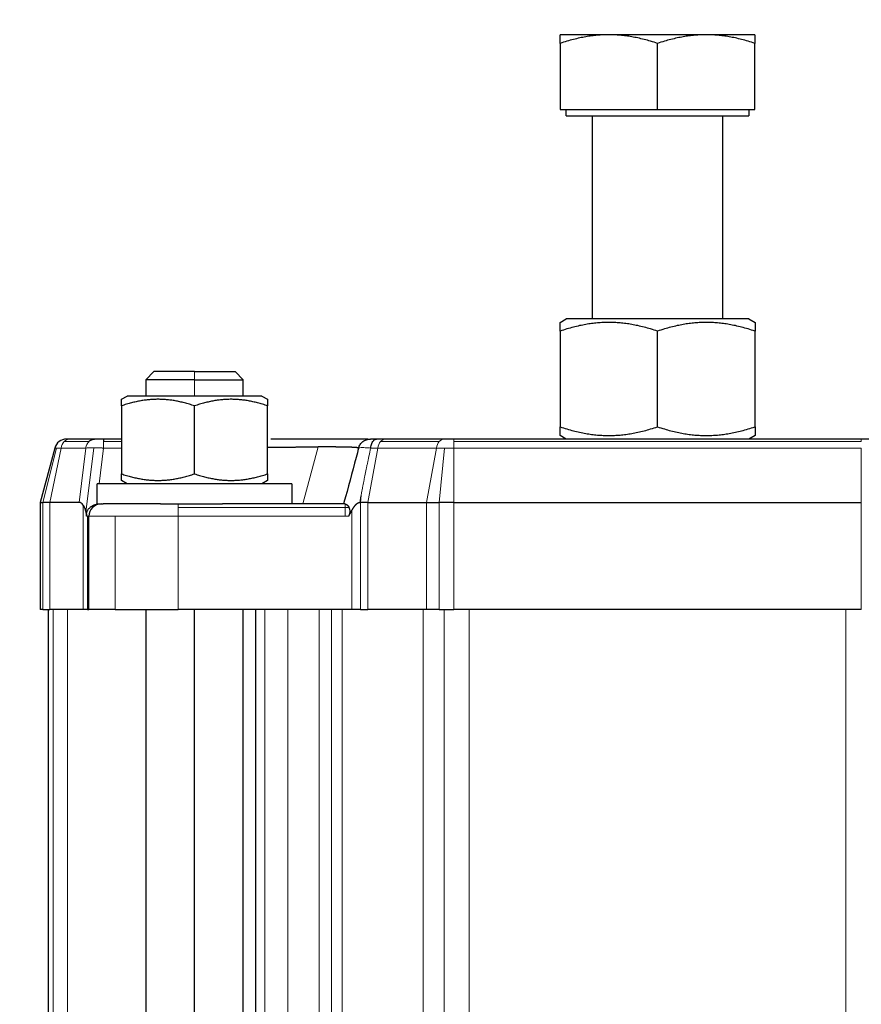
# Model space of a CAD drawing. Header units: inches. Extents: x 0 to 20790, y -12 to 14700.
# Tile 327 of 441: x 9087 to 9191, y 11954 to 12075. Entities that reach past the tile are written whole.
import ezdxf

# ---------------------------------------------------------------- set-up
doc = ezdxf.new("R2010")
doc.units = ezdxf.units.IN
doc.layers.add('1', color=7, linetype='Continuous', true_color=0xffffff)
doc.layers.add('254', color=7, linetype='Continuous', true_color=0xffffff)
doc.styles.add('latin_extended', font='simplex.shx')
doc.dimstyles.get("Standard").update_dxf_attribs({"dimtxt": 0.18, "dimasz": 0.18, "dimexe": 0.18, "dimexo": 0.0625, "dimgap": 0.09, "dimtad": 0, "dimtih": 1, "dimtoh": 1, "dimdec": 4, "dimzin": 0, "dimdsep": 46, "dimtxsty": 'Standard', "dimcen": 0.09, "dimadec": 0, "dimazin": 0, "dimtfac": 1, "dimtdec": 4, "dimtofl": 0, "dimtmove": 0, "dimatfit": 3, "dimfxl": 1, "dimtolj": 1, "dimtzin": 0, "dimarcsym": 0})

# ---------------------------------------------------------------- blocks, each defined once
blk = doc.blocks.new('_U0')
at = {"layer": '254', "color": 3, "linetype": 'Continuous', "lineweight": 13, "transparency": 16777216}
for p, q in [((8993.8, 11800.44), (8993.8, 13273.44)), ((11436.85, 10385.83), (11436.85, 13273.44)), ((9116.3, 13238.44), (11314.35, 13238.44))]:
    blk.add_line(p, q, dxfattribs=at)
at = {"layer": '254', "color": 3, "transparency": 16777216}
for points in [[(9116.3, 13258.86), (9116.3, 13218.02), (8993.8, 13238.44)], [(11314.35, 13218.02), (11314.35, 13258.86), (11436.85, 13238.44)]]:
    blk.add_solid(points, dxfattribs=at)
at = {"layer": 'Defpoints', "color": 0, "transparency": 16777216}
for p in [(11436.85, 13238.44), (8993.8, 11765.44), (11436.85, 10350.83)]:
    blk.add_point(p, dxfattribs=at)
at = {"layer": '254', "color": 2, "lineweight": 13, "transparency": 16777216, "insert": (9999.49, 13422.19), "char_height": 122.5, "attachment_point": 1, "style": 'latin_extended'}
blk.add_mtext('\\A1;2443', dxfattribs=at)

msp = doc.modelspace()

# ---------------------------------------------------------------- linework, layer by layer
at = {"layer": '1', "color": 2, "linetype": 'Continuous', "lineweight": 25}
for p, q in [((9177.798, 12073.242), (9153.798, 12073.242)), ((9153.798, 12072.168), (9153.798, 12064.042)), ((9165.798, 12064.042), (9165.798, 12072.168)), ((9177.798, 12064.042), (9177.798, 12072.168)), ((9153.798, 12064.042), (9165.798, 12064.042)), ((9154.553, 12063.242), (9154.553, 12064.042)), ((9154.553, 12063.242), (9177.043, 12063.242)), ((9157.798, 12038.242), (9157.798, 12063.242)), ((9165.798, 12064.042), (9177.798, 12064.042)), ((9173.798, 12063.242), (9173.798, 12038.242)), ((9177.043, 12064.042), (9177.043, 12063.242)), ((9153.795, 12037.807), (9154.548, 12038.242)), ((9177.048, 12038.242), (9154.548, 12038.242)), ((9177.048, 12038.242), (9177.801, 12037.807)), ((9153.795, 12036.735), (9153.795, 12024.948)), ((9165.798, 12024.948), (9165.798, 12036.735)), ((9177.801, 12024.948), (9177.801, 12036.735)), ((9103.798, 12031.742), (9102.798, 12030.742)), ((9108.798, 12031.742), (9103.798, 12031.742)), ((9108.798, 12031.742), (9113.798, 12031.742)), ((9114.798, 12030.742), (9113.798, 12031.742)), ((9102.798, 12030.742), (9102.798, 12028.742)), ((9108.798, 12030.742), (9102.798, 12030.742)), ((9108.798, 12030.742), (9114.798, 12030.742)), ((9114.798, 12028.742), (9114.798, 12030.742)), ((9099.795, 12028.336), (9100.498, 12028.742)), ((9117.098, 12028.742), (9100.498, 12028.742)), ((9117.098, 12028.742), (9117.8, 12028.336)), ((9099.795, 12027.532), (9099.795, 12019.151)), ((9108.798, 12019.151), (9108.798, 12027.532)), ((9117.8, 12019.151), (9117.8, 12027.532)), ((9093.462, 12023.442), (9093.039, 12023.442)), ((9096.503, 12023.442), (9093.462, 12023.442)), ((9099.795, 12023.442), (9097.603, 12023.442)), ((9097.603, 12023.442), (9097.603, 12023.132)), ((9132.313, 12023.442), (9131.192, 12023.442)), ((9139.535, 12023.442), (9132.313, 12023.442)), ((9140.708, 12023.442), (9139.535, 12023.442)), ((9190.887, 12023.442), (9140.708, 12023.442)), ((9154.548, 12023.442), (9153.795, 12023.876)), ((9177.801, 12023.876), (9177.048, 12023.442)), ((9192.06, 12023.442), (9190.887, 12023.442)), ((9091.59, 12022.33), (9089.798, 12015.642)), ((9100.498, 12017.942), (9099.795, 12018.347)), ((9117.8, 12018.347), (9117.098, 12017.942)), ((9120.798, 12017.942), (9096.798, 12017.942)), ((9096.798, 12015.442), (9096.798, 12017.942)), ((9120.798, 12017.942), (9120.798, 12015.442)), ((9089.798, 12015.642), (9090.108, 12015.642)), ((9089.798, 12015.642), (9089.798, 12002.442)), ((9091.001, 12015.642), (9090.108, 12015.642)), ((9094.579, 12015.642), (9091.001, 12015.642)), ((9129.145, 12015.642), (9129.222, 12015.642)), ((9130.152, 12015.642), (9129.222, 12015.642)), ((9130.152, 12015.642), (9137.374, 12015.642)), ((9137.374, 12015.642), (9138.924, 12015.642)), ((9140.708, 12015.642), (9138.924, 12015.642)), ((9140.708, 12015.642), (9190.887, 12015.642)), ((9096.798, 12015.442), (9097.555, 12015.442)), ((9104.603, 12015.442), (9097.555, 12015.442)), ((9104.603, 12015.442), (9112.226, 12015.442)), ((9127.339, 12015.442), (9112.226, 12015.442)), ((9095.798, 12002.442), (9095.798, 12013.942)), ((9090.108, 12002.442), (9089.798, 12002.442)), ((9090.108, 12002.442), (9091.001, 12002.442)), ((9090.798, 12002.442), (9090.798, 11875.442)), ((9095.076, 12002.442), (9091.001, 12002.442)), ((9095.611, 12002.442), (9095.076, 12002.442)), ((9095.611, 12002.442), (9095.798, 12002.442)), ((9099.02, 12002.442), (9095.798, 12002.442)), ((9099.02, 12002.442), (9106.798, 12002.442)), ((9102.798, 12002.44), (9102.798, 11875.443)), ((9128.152, 12002.442), (9106.798, 12002.442)), ((9108.798, 11875.443), (9108.798, 12002.44)), ((9114.798, 11875.443), (9114.798, 12002.44)), ((9116.298, 12002.442), (9116.298, 11875.442)), ((9129.222, 12002.442), (9128.152, 12002.442)), ((9129.222, 12002.442), (9130.152, 12002.442)), ((9137.374, 12002.442), (9130.152, 12002.442)), ((9138.924, 12002.442), (9137.374, 12002.442)), ((9138.924, 12002.442), (9140.708, 12002.442)), ((9190.887, 12002.442), (9140.708, 12002.442))]:
    msp.add_line(p, q, dxfattribs=at)
at = {"layer": '1', "color": 110, "linetype": 'Continuous', "lineweight": 13}
for p, q in [((9108.798, 12031.742), (9108.798, 12030.742)), ((9108.798, 12028.742), (9108.798, 12030.742)), ((9092.769, 12023.132), (9095.81, 12023.132)), ((9097.603, 12023.132), (9099.795, 12023.132)), ((9131.704, 12023.132), (9138.926, 12023.132)), ((9140.708, 12023.442), (9140.708, 12023.132)), ((9140.708, 12023.132), (9190.887, 12023.132)), ((9140.708, 12022.33), (9140.708, 12023.132)), ((9190.887, 12023.132), (9190.887, 12023.442)), ((9090.108, 12015.642), (9091.789, 12022.33)), ((9092.362, 12022.33), (9091.001, 12015.642)), ((9091.789, 12022.33), (9091.59, 12022.33)), ((9091.789, 12022.33), (9092.362, 12022.33)), ((9092.362, 12022.33), (9095.403, 12022.33)), ((9095.403, 12022.33), (9094.579, 12015.642)), ((9096.397, 12022.366), (9095.419, 12014.431)), ((9097.063, 12017.942), (9097.603, 12022.33)), ((9097.603, 12022.33), (9099.795, 12022.33)), ((9124.014, 12022.473), (9122.13, 12015.442)), ((9131.347, 12022.33), (9130.152, 12015.642)), ((9130.486, 12022.33), (9131.347, 12022.33)), ((9131.347, 12022.33), (9138.569, 12022.33)), ((9138.569, 12022.33), (9137.374, 12015.642)), ((9139.563, 12022.33), (9138.569, 12022.33)), ((9138.924, 12015.642), (9139.563, 12022.33)), ((9139.563, 12022.33), (9140.708, 12022.33)), ((9140.708, 12022.33), (9190.887, 12022.33)), ((9140.708, 12022.33), (9140.708, 12015.642)), ((9190.887, 12022.33), (9190.887, 12015.642)), ((9090.108, 12015.642), (9090.108, 12002.442)), ((9091.001, 12002.442), (9091.001, 12015.642)), ((9096.751, 12015.414), (9096.798, 12015.793)), ((9129.222, 12015.642), (9129.306, 12016.518)), ((9129.222, 12015.642), (9129.222, 12002.442)), ((9130.152, 12002.442), (9130.152, 12015.642)), ((9137.374, 12015.642), (9137.374, 12002.442)), ((9138.924, 12015.642), (9138.924, 12002.442)), ((9140.708, 12002.442), (9140.708, 12015.642)), ((9190.887, 12015.642), (9190.887, 12002.442)), ((9095.076, 12002.442), (9095.076, 12015.304)), ((9106.798, 12015.442), (9106.798, 12015.002)), ((9106.798, 12015.002), (9127.338, 12015.002)), ((9106.798, 12015.002), (9106.798, 12013.942)), ((9127.338, 12015.002), (9127.338, 12015.442)), ((9127.833, 12015.002), (9127.338, 12015.002)), ((9127.338, 12015.002), (9127.338, 12013.942)), ((9128.152, 12014.613), (9128.152, 12002.442)), ((9095.52, 12013.942), (9095.611, 12013.942)), ((9095.798, 12013.942), (9095.611, 12013.942)), ((9095.611, 12013.942), (9095.611, 12002.442)), ((9095.798, 12013.942), (9099.02, 12013.942)), ((9099.02, 12013.942), (9099.02, 12002.442)), ((9106.798, 12013.942), (9099.02, 12013.942)), ((9106.798, 12013.942), (9127.338, 12013.942)), ((9106.798, 12002.442), (9106.798, 12013.942)), ((9127.338, 12013.942), (9127.795, 12013.942)), ((9091.407, 11875.442), (9091.407, 12002.442)), ((9093.141, 12002.442), (9093.141, 11875.442)), ((9117.469, 11875.442), (9117.469, 12002.442)), ((9120.298, 12002.442), (9120.298, 11875.442)), ((9124.141, 12002.442), (9124.141, 11875.442)), ((9125.672, 11875.442), (9125.672, 12002.442)), ((9126.969, 11875.442), (9126.969, 12002.442)), ((9136.955, 12002.442), (9136.955, 11875.442)), ((9139.55, 11875.442), (9139.55, 12002.442)), ((9142.611, 12002.442), (9142.611, 11875.442)), ((9188.984, 12002.442), (9188.984, 11875.442))]:
    msp.add_line(p, q, dxfattribs=at)
at = {"layer": '1', "color": 2, "linetype": 'Continuous', "lineweight": 25}
for centre, start, end in [((9093.039, 12021.942), 127.5, 165), ((9093.039, 12021.942), 90, 127.5), ((9097.298, 12013.942), 135, 180), ((9097.298, 12013.942), 90, 135)]:
    msp.add_arc(centre, 1.5, start, end, dxfattribs=at)
at = {"layer": '1', "color": 110, "linetype": 'Continuous', "lineweight": 13}
for centre, major_axis, ratio, start_param, end_param in [((9093.462, 12021.942), (0, 1.5), 0.7592566, 0.6544985, 1.3089969), ((9093.462, 12021.942), (0, 1.5), 0.7592566, 0, 0.6544985), ((9132.313, 12021.942), (0, -1.5), 0.6667949, 3.7960911, 4.4505896), ((9132.313, 12021.942), (0, 1.5), 0.6667949, 0, 0.6544985), ((9139.535, 12021.942), (0, -1.5), 0.6667949, 3.7960911, 4.4505896), ((9139.535, 12021.942), (0, -1.5), 0.6667949, 3.1415927, 3.7960911)]:
    msp.add_ellipse(centre, major_axis=major_axis, ratio=ratio, start_param=start_param, end_param=end_param, dxfattribs=at)
at = {"layer": '1', "color": 2, "linetype": 'Continuous', "lineweight": 25}
msp.add_ellipse((9095.446, 12004.05), major_axis=(-0.893, 11.59), ratio=0.1686542, start_param=6.0281426, end_param=6.2701939, dxfattribs=at)
for points, weights, degree in [([(9153.798, 12072.168), (9153.798, 12073.241), (9153.798, 12073.241)], [1, 1.03800672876, 1.00004047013], 2), ([(9165.798, 12072.168), (9159.798, 12074.167), (9153.798, 12072.168)], [1, 1.15455095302, 1], 2), ([(9177.798, 12072.168), (9171.798, 12074.167), (9165.798, 12072.168)], [1, 1.15455095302, 1], 2), ([(9153.795, 12036.735), (9153.795, 12037.807), (9153.795, 12037.807)], [1, 1.07730745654, 1.07735024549], 2), ([(9165.798, 12036.735), (9159.796, 12038.735), (9153.795, 12036.735)], [1, 1.15470053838, 1], 2), ([(9177.801, 12036.735), (9171.799, 12038.735), (9165.798, 12036.735)], [1, 1.15470053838, 1], 2), ([(9177.801, 12037.807), (9177.801, 12036.735)], [1.07735026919, 1], 1), ([(9099.795, 12027.532), (9099.795, 12028.336), (9099.795, 12028.336)], [1, 1.07729320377, 1.07735022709], 2), ([(9108.798, 12027.532), (9104.297, 12029.032), (9099.795, 12027.532)], [1, 1.15470053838, 1], 2), ([(9117.8, 12027.532), (9113.299, 12029.032), (9108.798, 12027.532)], [1, 1.15470053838, 1], 2), ([(9117.8, 12028.336), (9117.8, 12027.532)], [1.07735026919, 1], 1), ([(9153.795, 12024.948), (9159.796, 12022.948), (9165.798, 12024.948)], [1, 1.15470053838, 1], 2), ([(9153.795, 12023.876), (9153.795, 12024.948)], [1.07735026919, 1], 1), ([(9165.798, 12024.948), (9171.799, 12022.948), (9177.801, 12024.948)], [1, 1.15470053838, 1], 2), ([(9177.801, 12024.948), (9177.801, 12023.877), (9177.801, 12023.877)], [1, 1.07730745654, 1.07735024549], 2), ([(9099.795, 12019.151), (9104.297, 12017.651), (9108.798, 12019.151)], [1, 1.15470053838, 1], 2), ([(9099.795, 12018.347), (9099.795, 12019.151)], [1.07735026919, 1], 1), ([(9108.798, 12019.151), (9113.299, 12017.651), (9117.8, 12019.151)], [1, 1.15470053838, 1], 2), ([(9117.8, 12019.151), (9117.8, 12018.347), (9117.8, 12018.347)], [1, 1.07729320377, 1.07735022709], 2)]:
    msp.add_rational_spline(points, weights, degree=degree, dxfattribs=at)
for points, degree in [([(9177.798, 12073.242), (9177.798, 12072.168)], 1), ([(9130.486, 12022.33), (9130.514, 12022.541), (9130.614, 12022.937), (9130.873, 12023.345), (9131.086, 12023.442), (9131.192, 12023.442)], 3)]:
    msp.add_open_spline(points, degree=degree, dxfattribs=at)
at = {"layer": '1', "color": 110, "linetype": 'Continuous', "lineweight": 13}
for points, knots in [([(9095.81, 12023.132), (9095.761, 12023.082), (9095.715, 12023.027), (9095.63, 12022.907), (9095.591, 12022.843), (9095.487, 12022.639), (9095.435, 12022.488), (9095.403, 12022.33)], [0, 0, 0, 0, 0.25, 0.25, 0.5, 0.5, 1, 1, 1, 1]), ([(9097.603, 12023.132), (9097.603, 12023.082), (9097.603, 12023.027), (9097.603, 12022.907), (9097.603, 12022.843), (9097.603, 12022.707), (9097.603, 12022.635), (9097.603, 12022.486), (9097.603, 12022.409), (9097.603, 12022.33)], [0, 0, 0, 0, 0.25, 0.25, 0.5, 0.5, 0.75, 0.75, 1, 1, 1, 1]), ([(9095.403, 12022.33), (9095.605, 12022.347), (9095.928, 12022.363), (9096.296, 12022.366), (9096.397, 12022.366)], [0, 0, 0, 0, 0.7321395, 1, 1, 1, 1]), ([(9097.603, 12022.33), (9097.594, 12022.33), (9097.576, 12022.331), (9097.548, 12022.333), (9097.521, 12022.334), (9097.494, 12022.336), (9097.466, 12022.337), (9097.439, 12022.339), (9097.412, 12022.34), (9097.384, 12022.341), (9097.357, 12022.343), (9097.33, 12022.344), (9097.303, 12022.345), (9097.276, 12022.346), (9097.249, 12022.347), (9097.222, 12022.348), (9097.195, 12022.35), (9097.168, 12022.351), (9097.141, 12022.352), (9097.114, 12022.353), (9097.087, 12022.354), (9097.061, 12022.354), (9097.034, 12022.355), (9097.008, 12022.356), (9096.981, 12022.357), (9096.955, 12022.358), (9096.929, 12022.358), (9096.902, 12022.359), (9096.876, 12022.36), (9096.85, 12022.36), (9096.824, 12022.361), (9096.798, 12022.362), (9096.772, 12022.362), (9096.747, 12022.363), (9096.721, 12022.363), (9096.695, 12022.363), (9096.67, 12022.364), (9096.645, 12022.364), (9096.619, 12022.365), (9096.594, 12022.365), (9096.569, 12022.365), (9096.544, 12022.365), (9096.519, 12022.365), (9096.494, 12022.366), (9096.47, 12022.366), (9096.445, 12022.366), (9096.421, 12022.366), (9096.405, 12022.366), (9096.397, 12022.366)], [0, 0, 0, 0, 0.0220761, 0.0441367, 0.0661819, 0.0882116, 0.1102259, 0.1322249, 0.1542085, 0.1761769, 0.19813, 0.2200679, 0.2419906, 0.2638981, 0.2857906, 0.3076679, 0.3295303, 0.3513776, 0.3732099, 0.3950274, 0.4168299, 0.4386175, 0.4603904, 0.4821484, 0.5038917, 0.5256203, 0.5473342, 0.5690335, 0.5907181, 0.6123882, 0.6340437, 0.6556848, 0.6773113, 0.6989235, 0.7205213, 0.7421047, 0.7636738, 0.7852286, 0.8067692, 0.8282956, 0.8498078, 0.8713059, 0.89279, 0.9142599, 0.9357159, 0.9571578, 0.9785859, 1, 1, 1, 1]), ([(9129, 12022.33), (9129.006, 12022.352), (9129.1, 12022.382), (9129.349, 12022.388), (9129.677, 12022.384), (9130.002, 12022.368), (9130.388, 12022.338), (9130.486, 12022.33)], [0, 0, 0, 0, 0.3, 0.545, 0.545, 0.888, 1, 1, 1, 1]), ([(9130.486, 12022.33), (9130.47, 12022.256), (9130.438, 12022.109), (9130.391, 12021.889), (9130.344, 12021.671), (9130.298, 12021.454), (9130.252, 12021.239), (9130.207, 12021.025), (9130.162, 12020.813), (9130.118, 12020.602), (9130.074, 12020.392), (9130.031, 12020.184), (9129.988, 12019.978), (9129.946, 12019.773), (9129.905, 12019.57), (9129.863, 12019.368), (9129.823, 12019.167), (9129.782, 12018.969), (9129.743, 12018.771), (9129.704, 12018.575), (9129.665, 12018.381), (9129.627, 12018.188), (9129.589, 12017.996), (9129.552, 12017.806), (9129.515, 12017.618), (9129.479, 12017.431), (9129.444, 12017.245), (9129.408, 12017.061), (9129.374, 12016.879), (9129.34, 12016.698), (9129.317, 12016.578), (9129.306, 12016.518)], [0, 0, 0, 0, 0.0380736, 0.0758909, 0.1134519, 0.1507565, 0.1878048, 0.2245966, 0.2611321, 0.2974111, 0.3334336, 0.3691997, 0.4047092, 0.4399623, 0.4749588, 0.5096987, 0.5441821, 0.5784088, 0.612379, 0.6460925, 0.6795494, 0.7127497, 0.7456932, 0.7783801, 0.8108103, 0.8429837, 0.8749005, 0.9065605, 0.9379638, 0.9691103, 1, 1, 1, 1]), ([(9129.306, 12016.518), (9129.297, 12016.468), (9129.278, 12016.37), (9129.251, 12016.222), (9129.224, 12016.076), (9129.198, 12015.93), (9129.171, 12015.786), (9129.154, 12015.689), (9129.145, 12015.642)], [0, 0, 0, 0, 0.1693139, 0.337569, 0.5047653, 0.6709026, 0.8359808, 1, 1, 1, 1])]:
    msp.add_open_spline(points, degree=3, knots=knots, dxfattribs=at)
at = {"layer": '1', "color": 2, "linetype": 'Continuous', "lineweight": 25}
for points, knots in [([(9095.81, 12023.132), (9095.859, 12023.181), (9095.912, 12023.226), (9096.021, 12023.303), (9096.078, 12023.336), (9096.196, 12023.388), (9096.256, 12023.408), (9096.379, 12023.435), (9096.441, 12023.442), (9096.503, 12023.442)], [0, 0, 0, 0, 0.25, 0.25, 0.5, 0.5, 0.75, 0.75, 1, 1, 1, 1]), ([(9097.603, 12023.442), (9097.493, 12023.442), (9097.229, 12023.442), (9096.839, 12023.442), (9096.603, 12023.442), (9096.503, 12023.442)], [0, 0, 0, 0, 0.2641792, 0.6340302, 1, 1, 1, 1]), ([(9130.125, 12023.442), (9130.104, 12023.442), (9129.676, 12023.442), (9128.028, 12023.442), (9124.39, 12023.442), (9120.838, 12023.442), (9119.034, 12023.442), (9118.178, 12023.442)], [0, 0, 0, 0, 0.0175773, 0.3452029, 0.6962303, 0.8600431, 1, 1, 1, 1]), ([(9129, 12022.33), (9129.021, 12022.409), (9129.049, 12022.486), (9129.116, 12022.635), (9129.156, 12022.707), (9129.247, 12022.843), (9129.298, 12022.907), (9129.41, 12023.027), (9129.471, 12023.082), (9129.536, 12023.132)], [0, 0, 0, 0, 0.25, 0.25, 0.5, 0.5, 0.75, 0.75, 1, 1, 1, 1]), ([(9129.536, 12023.132), (9129.601, 12023.181), (9129.67, 12023.226), (9129.814, 12023.303), (9129.889, 12023.336), (9130.044, 12023.388), (9130.124, 12023.408), (9130.285, 12023.435), (9130.367, 12023.442), (9130.449, 12023.442)], [0, 0, 0, 0, 0.25, 0.25, 0.5, 0.5, 0.75, 0.75, 1, 1, 1, 1]), ([(9131.192, 12023.442), (9131.142, 12023.442), (9131.093, 12023.442), (9130.904, 12023.442), (9130.781, 12023.442), (9130.615, 12023.442), (9130.56, 12023.442), (9130.493, 12023.442), (9130.473, 12023.442), (9130.453, 12023.442), (9130.449, 12023.442), (9130.449, 12023.442)], [0, 0, 0, 0, 0.1127709, 0.1127709, 0.4581317, 0.4581317, 0.704818, 0.704818, 0.8810225, 0.8810225, 1, 1, 1, 1]), ([(9117.817, 12022.429), (9117.832, 12022.429), (9117.867, 12022.43), (9117.921, 12022.43), (9117.979, 12022.431), (9118.037, 12022.432), (9118.094, 12022.433), (9118.152, 12022.433), (9118.209, 12022.434), (9118.267, 12022.435), (9118.324, 12022.435), (9118.404, 12022.436), (9118.507, 12022.437), (9118.632, 12022.439), (9118.756, 12022.44), (9118.881, 12022.442), (9119.004, 12022.443), (9119.127, 12022.444), (9119.25, 12022.445), (9119.372, 12022.447), (9119.493, 12022.448), (9119.614, 12022.449), (9119.734, 12022.45), (9119.854, 12022.451), (9119.973, 12022.452), (9120.092, 12022.453), (9120.21, 12022.454), (9120.327, 12022.455), (9120.444, 12022.456), (9120.56, 12022.457), (9120.675, 12022.458), (9120.79, 12022.459), (9120.904, 12022.46), (9121.018, 12022.461), (9121.131, 12022.462), (9121.243, 12022.462), (9121.355, 12022.463), (9121.466, 12022.464), (9121.576, 12022.465), (9121.686, 12022.465), (9121.795, 12022.466), (9121.903, 12022.466), (9122.011, 12022.467), (9122.118, 12022.468), (9122.224, 12022.468), (9122.33, 12022.469), (9122.435, 12022.469), (9122.539, 12022.47), (9122.643, 12022.47), (9122.745, 12022.47), (9122.847, 12022.471), (9122.949, 12022.471), (9123.049, 12022.472), (9123.149, 12022.472), (9123.248, 12022.472), (9123.347, 12022.472), (9123.444, 12022.473), (9123.541, 12022.473), (9123.638, 12022.473), (9123.733, 12022.473), (9123.828, 12022.473), (9123.921, 12022.473), (9123.983, 12022.473), (9124.014, 12022.473)], [0, 0, 0, 0, 0.0065727, 0.0149446, 0.0233082, 0.0316638, 0.0400113, 0.0483506, 0.0566819, 0.0650051, 0.0733202, 0.0816273, 0.0999757, 0.118308, 0.1366243, 0.1549248, 0.1732096, 0.1914789, 0.2097329, 0.2279716, 0.2461952, 0.2644039, 0.2825978, 0.3007772, 0.318942, 0.3370925, 0.3552288, 0.3733511, 0.3914596, 0.4095543, 0.4276354, 0.4457032, 0.4637577, 0.481799, 0.4998275, 0.5178431, 0.5358461, 0.5538366, 0.5718147, 0.5897807, 0.6077347, 0.6256768, 0.6436072, 0.661526, 0.6794335, 0.6973297, 0.7152148, 0.733089, 0.7509525, 0.7688053, 0.7866477, 0.8044798, 0.8223018, 0.8401139, 0.8579161, 0.8757086, 0.8934917, 0.9112655, 0.9290301, 0.9467856, 0.9645324, 0.9822705, 1, 1, 1, 1]), ([(9117.817, 12022.429), (9118.568, 12022.439), (9120.197, 12022.456), (9122.273, 12022.47), (9123.524, 12022.473), (9124.014, 12022.473)], [0, 0, 0, 0, 0.3213964, 0.7172457, 1, 1, 1, 1]), ([(9129, 12022.33), (9129, 12022.33), (9129, 12022.331), (9129, 12022.332), (9129, 12022.334), (9128.999, 12022.335), (9128.999, 12022.336), (9128.998, 12022.338), (9128.996, 12022.339), (9128.995, 12022.34), (9128.993, 12022.341), (9128.991, 12022.343), (9128.989, 12022.344), (9128.986, 12022.345), (9128.984, 12022.346), (9128.981, 12022.348), (9128.977, 12022.349), (9128.974, 12022.35), (9128.97, 12022.351), (9128.966, 12022.353), (9128.962, 12022.354), (9128.958, 12022.355), (9128.953, 12022.356), (9128.948, 12022.357), (9128.943, 12022.358), (9128.938, 12022.36), (9128.932, 12022.361), (9128.926, 12022.362), (9128.92, 12022.363), (9128.914, 12022.364), (9128.907, 12022.365), (9128.9, 12022.366), (9128.893, 12022.368), (9128.886, 12022.369), (9128.879, 12022.37), (9128.871, 12022.371), (9128.863, 12022.372), (9128.855, 12022.373), (9128.846, 12022.374), (9128.838, 12022.375), (9128.829, 12022.376), (9128.82, 12022.377), (9128.81, 12022.379), (9128.801, 12022.38), (9128.791, 12022.381), (9128.781, 12022.382), (9128.771, 12022.383), (9128.76, 12022.384), (9128.75, 12022.385), (9128.739, 12022.386), (9128.728, 12022.387), (9128.716, 12022.388), (9128.705, 12022.389), (9128.693, 12022.39), (9128.681, 12022.391), (9128.669, 12022.392), (9128.656, 12022.393), (9128.644, 12022.394), (9128.631, 12022.395), (9128.618, 12022.396), (9128.605, 12022.397), (9128.591, 12022.398), (9128.577, 12022.399), (9128.563, 12022.4), (9128.549, 12022.401), (9128.535, 12022.401), (9128.52, 12022.402), (9128.506, 12022.403), (9128.491, 12022.404), (9128.475, 12022.405), (9128.46, 12022.406), (9128.444, 12022.407), (9128.429, 12022.408), (9128.413, 12022.409), (9128.396, 12022.41), (9128.38, 12022.411), (9128.363, 12022.411), (9128.346, 12022.412), (9128.329, 12022.413), (9128.312, 12022.414), (9128.295, 12022.415), (9128.277, 12022.416), (9128.259, 12022.417), (9128.241, 12022.417), (9128.223, 12022.418), (9128.204, 12022.419), (9128.186, 12022.42), (9128.167, 12022.421), (9128.148, 12022.421), (9128.129, 12022.422), (9128.109, 12022.423), (9128.09, 12022.424), (9128.07, 12022.425), (9128.05, 12022.425), (9128.03, 12022.426), (9128.009, 12022.427), (9127.989, 12022.428), (9127.968, 12022.428), (9127.947, 12022.429), (9127.926, 12022.43), (9127.904, 12022.43), (9127.883, 12022.431), (9127.861, 12022.432), (9127.839, 12022.433), (9127.817, 12022.433), (9127.795, 12022.434), (9127.772, 12022.435), (9127.75, 12022.435), (9127.718, 12022.436), (9127.676, 12022.437), (9127.624, 12022.439), (9127.571, 12022.44), (9127.517, 12022.442), (9127.462, 12022.443), (9127.406, 12022.444), (9127.35, 12022.445), (9127.292, 12022.447), (9127.233, 12022.448), (9127.174, 12022.449), (9127.114, 12022.45), (9127.052, 12022.451), (9126.99, 12022.452), (9126.927, 12022.453), (9126.863, 12022.454), (9126.798, 12022.455), (9126.733, 12022.456), (9126.666, 12022.457), (9126.599, 12022.458), (9126.53, 12022.459), (9126.461, 12022.46), (9126.391, 12022.461), (9126.32, 12022.462), (9126.249, 12022.462), (9126.176, 12022.463), (9126.103, 12022.464), (9126.029, 12022.465), (9125.954, 12022.465), (9125.878, 12022.466), (9125.801, 12022.466), (9125.724, 12022.467), (9125.645, 12022.468), (9125.566, 12022.468), (9125.487, 12022.469), (9125.406, 12022.469), (9125.325, 12022.47), (9125.242, 12022.47), (9125.16, 12022.47), (9125.076, 12022.471), (9124.991, 12022.471), (9124.906, 12022.472), (9124.82, 12022.472), (9124.734, 12022.472), (9124.646, 12022.472), (9124.558, 12022.473), (9124.469, 12022.473), (9124.38, 12022.473), (9124.29, 12022.473), (9124.199, 12022.473), (9124.107, 12022.473), (9124.045, 12022.473), (9124.014, 12022.473)], [0, 0, 0, 0, 0.0049737, 0.0099425, 0.0149062, 0.019865, 0.0248188, 0.0297676, 0.0347115, 0.0396503, 0.0445843, 0.0495132, 0.0544372, 0.0593563, 0.0642705, 0.0691797, 0.074084, 0.0789833, 0.0838778, 0.0887673, 0.093652, 0.0985317, 0.1034065, 0.1082765, 0.1131416, 0.1180018, 0.1228571, 0.1277076, 0.1325532, 0.137394, 0.1422299, 0.147061, 0.1518873, 0.1567087, 0.1615253, 0.1663371, 0.171144, 0.1759462, 0.1807436, 0.1855362, 0.190324, 0.195107, 0.1998852, 0.2046587, 0.2094274, 0.2141913, 0.2189505, 0.223705, 0.2284547, 0.2331997, 0.23794, 0.2426755, 0.2474063, 0.2521325, 0.2568539, 0.2615706, 0.2662827, 0.27099, 0.2756927, 0.2803907, 0.2850841, 0.2897728, 0.2944568, 0.2991362, 0.303811, 0.3084811, 0.3131466, 0.3178075, 0.3224638, 0.3271155, 0.3317626, 0.3364051, 0.341043, 0.3456763, 0.3503051, 0.3549292, 0.3595489, 0.364164, 0.3687745, 0.3733805, 0.377982, 0.3825789, 0.3871713, 0.3917593, 0.3963427, 0.4009216, 0.405496, 0.4100659, 0.4146314, 0.4191924, 0.4237489, 0.428301, 0.4328486, 0.4373918, 0.4419306, 0.4464649, 0.4509948, 0.4555203, 0.4600414, 0.4645581, 0.4690704, 0.4735783, 0.4780818, 0.482581, 0.4870758, 0.4915662, 0.4960523, 0.5005341, 0.5050115, 0.5149012, 0.5247821, 0.5346545, 0.5445183, 0.5543737, 0.5642207, 0.5740594, 0.5838899, 0.5937123, 0.6035266, 0.6133329, 0.6231314, 0.632922, 0.6427049, 0.6524802, 0.6622479, 0.6720081, 0.681761, 0.6915065, 0.7012447, 0.7109758, 0.7206999, 0.730417, 0.7401271, 0.7498304, 0.759527, 0.769217, 0.7789004, 0.7885772, 0.7982477, 0.8079119, 0.8175698, 0.8272216, 0.8368674, 0.8465071, 0.856141, 0.865769, 0.8753913, 0.885008, 0.8946192, 0.9042248, 0.9138251, 0.9234201, 0.9330099, 0.9425946, 0.9521742, 0.9617489, 0.9713188, 0.9808838, 0.9904442, 1, 1, 1, 1]), ([(9129, 12022.33), (9128.897, 12021.945), (9128.296, 12019.701), (9127.68, 12017.405), (9127.169, 12015.498), (9127.154, 12015.442)], [0, 0, 0, 0, 0.1672768, 0.9752711, 1, 1, 1, 1]), ([(9128.741, 12015.442), (9128.745, 12015.446), (9128.754, 12015.453), (9128.767, 12015.465), (9128.78, 12015.476), (9128.792, 12015.487), (9128.805, 12015.497), (9128.818, 12015.508), (9128.831, 12015.517), (9128.843, 12015.527), (9128.856, 12015.536), (9128.869, 12015.544), (9128.881, 12015.553), (9128.894, 12015.56), (9128.906, 12015.568), (9128.919, 12015.575), (9128.931, 12015.582), (9128.943, 12015.588), (9128.955, 12015.594), (9128.968, 12015.6), (9128.98, 12015.606), (9128.992, 12015.61), (9129.004, 12015.615), (9129.016, 12015.619), (9129.028, 12015.623), (9129.04, 12015.627), (9129.052, 12015.63), (9129.064, 12015.633), (9129.076, 12015.635), (9129.087, 12015.637), (9129.099, 12015.639), (9129.111, 12015.64), (9129.122, 12015.641), (9129.134, 12015.641), (9129.142, 12015.642), (9129.145, 12015.642)], [0, 0, 0, 0, 0.0375012, 0.074433, 0.1108033, 0.1466205, 0.1818933, 0.2166309, 0.2508429, 0.2845392, 0.3177304, 0.3504276, 0.3826421, 0.4143862, 0.4456723, 0.4765137, 0.5069241, 0.5369178, 0.5665099, 0.5957159, 0.6245521, 0.6530353, 0.6811831, 0.7090136, 0.7365456, 0.7637984, 0.7907922, 0.8175476, 0.8440857, 0.8704282, 0.8965975, 0.922616, 0.9485069, 0.9742937, 1, 1, 1, 1]), ([(9095.076, 12015.304), (9095.078, 12015.3), (9095.084, 12015.293), (9095.092, 12015.281), (9095.1, 12015.27), (9095.108, 12015.257), (9095.116, 12015.245), (9095.125, 12015.232), (9095.133, 12015.219), (9095.141, 12015.206), (9095.149, 12015.192), (9095.157, 12015.178), (9095.165, 12015.163), (9095.172, 12015.148), (9095.18, 12015.133), (9095.188, 12015.117), (9095.196, 12015.101), (9095.204, 12015.085), (9095.211, 12015.068), (9095.219, 12015.051), (9095.227, 12015.034), (9095.234, 12015.016), (9095.242, 12014.998), (9095.249, 12014.98), (9095.257, 12014.961), (9095.264, 12014.942), (9095.272, 12014.922), (9095.279, 12014.902), (9095.286, 12014.882), (9095.294, 12014.861), (9095.301, 12014.841), (9095.308, 12014.819), (9095.315, 12014.798), (9095.323, 12014.776), (9095.33, 12014.753), (9095.337, 12014.731), (9095.344, 12014.708), (9095.351, 12014.684), (9095.358, 12014.661), (9095.365, 12014.636), (9095.372, 12014.612), (9095.379, 12014.587), (9095.385, 12014.562), (9095.392, 12014.537), (9095.399, 12014.511), (9095.406, 12014.485), (9095.412, 12014.458), (9095.417, 12014.44), (9095.419, 12014.431)], [0, 0, 0, 0, 0.0157699, 0.0317697, 0.0480029, 0.0644729, 0.0811831, 0.0981367, 0.1153365, 0.1327856, 0.1504867, 0.1684425, 0.1866554, 0.205128, 0.2238625, 0.2428612, 0.2621262, 0.2816596, 0.3014634, 0.3215395, 0.3418896, 0.3625156, 0.3834191, 0.4046017, 0.4260649, 0.4478103, 0.4698393, 0.4921533, 0.5147535, 0.5376413, 0.5608178, 0.5842843, 0.6080419, 0.6320918, 0.6564348, 0.6810722, 0.7060048, 0.7312336, 0.7567595, 0.7825835, 0.8087063, 0.8351288, 0.8618517, 0.888876, 0.9162022, 0.9438312, 0.9717635, 1, 1, 1, 1]), ([(9095.419, 12014.431), (9095.425, 12014.407), (9095.43, 12014.382), (9095.468, 12014.222), (9095.495, 12014.083), (9095.52, 12013.942)], [0, 0, 0, 0, 0.1530208, 0.1530208, 1, 1, 1, 1]), ([(9095.52, 12013.942), (9095.519, 12013.948), (9095.517, 12013.96), (9095.514, 12013.979), (9095.512, 12013.997), (9095.509, 12014.015), (9095.507, 12014.034), (9095.506, 12014.052), (9095.504, 12014.07), (9095.503, 12014.088), (9095.502, 12014.106), (9095.502, 12014.123), (9095.501, 12014.141), (9095.501, 12014.159), (9095.502, 12014.176), (9095.503, 12014.209), (9095.506, 12014.258), (9095.515, 12014.322), (9095.527, 12014.386), (9095.549, 12014.467), (9095.586, 12014.566), (9095.644, 12014.68), (9095.717, 12014.791), (9095.802, 12014.894), (9095.896, 12014.989), (9095.997, 12015.075), (9096.107, 12015.154), (9096.197, 12015.209), (9096.261, 12015.244), (9096.297, 12015.262), (9096.333, 12015.28), (9096.37, 12015.296), (9096.407, 12015.312), (9096.444, 12015.327), (9096.481, 12015.341), (9096.519, 12015.354), (9096.557, 12015.366), (9096.595, 12015.378), (9096.634, 12015.388), (9096.673, 12015.398), (9096.712, 12015.406), (9096.738, 12015.412), (9096.751, 12015.414)], [0, 0, 0, 0, 0.0093494, 0.0186181, 0.0278081, 0.0369212, 0.0459594, 0.0549246, 0.0638189, 0.0726444, 0.0814031, 0.0900974, 0.0987293, 0.1073013, 0.1158155, 0.1242745, 0.1556421, 0.1865512, 0.2173091, 0.2479611, 0.3059321, 0.365195, 0.4266455, 0.4910883, 0.5510452, 0.6122099, 0.6749882, 0.739755, 0.7585277, 0.7772398, 0.7958991, 0.8145138, 0.833092, 0.8516417, 0.8701712, 0.8886886, 0.9072021, 0.9257201, 0.9442507, 0.9628021, 0.9813825, 1, 1, 1, 1]), ([(9127.339, 12015.442), (9127.341, 12015.442), (9127.346, 12015.442), (9127.353, 12015.441), (9127.36, 12015.441), (9127.368, 12015.44), (9127.375, 12015.439), (9127.383, 12015.437), (9127.391, 12015.436), (9127.398, 12015.434), (9127.406, 12015.432), (9127.414, 12015.43), (9127.421, 12015.427), (9127.429, 12015.424), (9127.437, 12015.421), (9127.445, 12015.418), (9127.453, 12015.415), (9127.461, 12015.411), (9127.469, 12015.407), (9127.477, 12015.403), (9127.485, 12015.398), (9127.494, 12015.394), (9127.502, 12015.389), (9127.51, 12015.384), (9127.518, 12015.378), (9127.527, 12015.373), (9127.535, 12015.367), (9127.544, 12015.361), (9127.552, 12015.354), (9127.56, 12015.348), (9127.569, 12015.341), (9127.578, 12015.334), (9127.594, 12015.32), (9127.619, 12015.298), (9127.652, 12015.265), (9127.684, 12015.229), (9127.71, 12015.196), (9127.731, 12015.168), (9127.747, 12015.146), (9127.763, 12015.124), (9127.778, 12015.101), (9127.792, 12015.077), (9127.806, 12015.053), (9127.82, 12015.028), (9127.829, 12015.011), (9127.833, 12015.002)], [0, 0, 0, 0, 0.0161835, 0.0323469, 0.0484922, 0.0646213, 0.080736, 0.0968383, 0.1129301, 0.1290134, 0.14509, 0.1611619, 0.1772311, 0.1932993, 0.2093685, 0.2254407, 0.2415177, 0.2576014, 0.2736936, 0.2897963, 0.3059113, 0.3220404, 0.3381855, 0.3543485, 0.3705311, 0.3867352, 0.4029625, 0.4192149, 0.4354941, 0.451802, 0.4681402, 0.4845105, 0.5009146, 0.5640578, 0.6266732, 0.6888636, 0.7507327, 0.7828662, 0.8146893, 0.8462176, 0.8774666, 0.9084526, 0.9391922, 0.9697022, 1, 1, 1, 1]), ([(9127.795, 12013.942), (9127.798, 12013.947), (9127.803, 12013.959), (9127.812, 12013.976), (9127.82, 12013.993), (9127.828, 12014.009), (9127.835, 12014.026), (9127.843, 12014.043), (9127.85, 12014.06), (9127.857, 12014.076), (9127.863, 12014.093), (9127.87, 12014.109), (9127.876, 12014.126), (9127.882, 12014.142), (9127.887, 12014.158), (9127.893, 12014.175), (9127.898, 12014.191), (9127.903, 12014.207), (9127.92, 12014.266), (9127.942, 12014.368), (9127.953, 12014.51), (9127.945, 12014.648), (9127.927, 12014.743), (9127.911, 12014.802), (9127.904, 12014.827), (9127.896, 12014.852), (9127.887, 12014.877), (9127.878, 12014.902), (9127.868, 12014.927), (9127.857, 12014.952), (9127.845, 12014.978), (9127.837, 12014.994), (9127.833, 12015.002)], [0, 0, 0, 0, 0.0157128, 0.0312932, 0.046743, 0.0620641, 0.0772583, 0.0923277, 0.1072742, 0.1220999, 0.136807, 0.1513975, 0.1658736, 0.1802377, 0.194492, 0.2086389, 0.2226809, 0.2366204, 0.2504599, 0.3756844, 0.5001454, 0.6211124, 0.7497545, 0.7749859, 0.800845, 0.8273393, 0.8544757, 0.8822607, 0.9107002, 0.9397999, 0.9695648, 1, 1, 1, 1]), ([(9127.795, 12013.942), (9127.808, 12013.968), (9127.835, 12014.019), (9127.875, 12014.097), (9127.915, 12014.173), (9127.955, 12014.249), (9127.994, 12014.323), (9128.034, 12014.397), (9128.073, 12014.47), (9128.112, 12014.542), (9128.139, 12014.59), (9128.152, 12014.613)], [0, 0, 0, 0, 0.1155427, 0.2299759, 0.3433003, 0.4555166, 0.5666255, 0.6766275, 0.7855235, 0.8933141, 1, 1, 1, 1]), ([(9128.152, 12014.613), (9128.158, 12014.625), (9128.17, 12014.648), (9128.189, 12014.681), (9128.208, 12014.714), (9128.227, 12014.747), (9128.245, 12014.779), (9128.264, 12014.81), (9128.283, 12014.841), (9128.301, 12014.871), (9128.319, 12014.901), (9128.338, 12014.93), (9128.356, 12014.959), (9128.374, 12014.987), (9128.392, 12015.014), (9128.41, 12015.041), (9128.428, 12015.067), (9128.446, 12015.093), (9128.464, 12015.118), (9128.482, 12015.143), (9128.499, 12015.167), (9128.517, 12015.19), (9128.535, 12015.213), (9128.552, 12015.235), (9128.57, 12015.257), (9128.587, 12015.278), (9128.604, 12015.298), (9128.622, 12015.318), (9128.639, 12015.337), (9128.656, 12015.356), (9128.673, 12015.374), (9128.69, 12015.392), (9128.707, 12015.409), (9128.724, 12015.426), (9128.735, 12015.436), (9128.741, 12015.442)], [0, 0, 0, 0, 0.0382693, 0.0760185, 0.1132489, 0.1499621, 0.1861595, 0.2218428, 0.2570137, 0.291674, 0.3258256, 0.3594704, 0.3926107, 0.4252484, 0.457386, 0.4890259, 0.5201706, 0.5508229, 0.5809854, 0.6106613, 0.6398536, 0.6685657, 0.696801, 0.7245632, 0.7518561, 0.7786839, 0.8050509, 0.8309616, 0.8564208, 0.8814336, 0.9060054, 0.9301417, 0.9538487, 0.9771325, 1, 1, 1, 1])]:
    msp.add_open_spline(points, degree=3, knots=knots, dxfattribs=at)

# ---------------------------------------------------------------- dimensions: what is measured, and where the dimension line sits
at = {"layer": '254', "color": 2, "linetype": 'Continuous', "lineweight": 13}
dim = msp.add_linear_dim(base=(11436.85, 13238.442), p1=(8993.798, 11765.442), p2=(11436.85, 10350.834), dimstyle='Standard', override={"dimscale": 35, "dimtxt": 3.5, "dimasz": 3.5, "dimexe": 1, "dimexo": 1, "dimgap": 1.75, "dimtad": 1, "dimtih": 1, "dimtoh": 0, "dimdec": 0, "dimlfac": 1, "dimzin": 8, "dimdsep": 46, "dimlunit": 2, "dimtxsty": 'latin_extended', "dimsah": 1, "dimse1": 0, "dimse2": 0, "dimsd1": 0, "dimsd2": 0, "dimclrd": 3, "dimclre": 3, "dimclrt": 2, "dimtol": 0, "dimtm": -0.1, "dimtfac": 0.714286, "dimtdec": 3, "dimtofl": 1, "dimtmove": 0, "dimtzin": 8, "dimlwd": 13, "dimlwe": 13}, dxfattribs=at)
dim.commit()
dim.dimension.update_dxf_attribs({"geometry": '_U0', "text_midpoint": (10215.324, 13238.442), "dimtype": 160})

doc.saveas('drawing.dxf')
